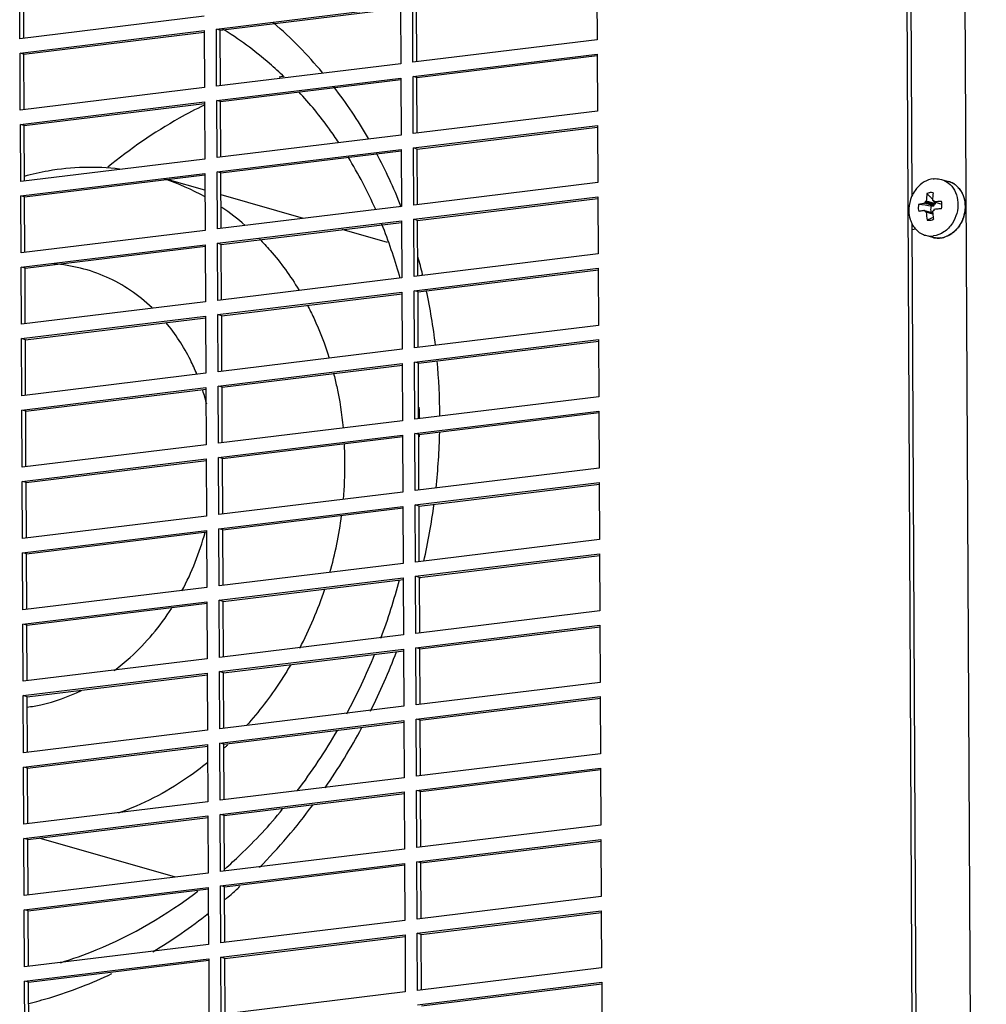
# Paper-space layout '45651_1_3' of a CAD drawing. Header units: millimetres. Extents: x -231 to 594, y 0 to 420.
# Tile 275 of 279: x 374 to 400, y 285 to 312. Entities that reach past the tile are written whole.
import ezdxf

# ---------------------------------------------------------------- set-up
doc = ezdxf.new("R2010")
doc.units = ezdxf.units.MM
doc.header["$LTSCALE"] = 32.67
doc.layers.get('0').update_dxf_attribs({"linetype": 'CONTINUOUS'})
doc.styles.get("Standard").update_dxf_attribs({"font": 'arial.ttf'})
doc.dimstyles.get("Standard").update_dxf_attribs({"dimtxt": 3.5, "dimasz": 2.5, "dimexe": 1, "dimexo": 0.0625, "dimtad": 1, "dimdsep": 46, "dimtxsty": 'STANDARD', "dimblk": '_FILLED', "dimblk1": '_FILLED', "dimblk2": '_FILLED', "dimcen": 0.09, "dimclrt": 5, "dimazin": 2, "dimtp": 0.01, "dimtm": 0.01, "dimtfac": 1, "dimtofl": 0, "dimtmove": 0, "dimatfit": 3, "dimldrblk": '_FILLED', "dimfxl": 1, "dimtolj": 1, "dimarcsym": 0})

# ---------------------------------------------------------------- blocks, each defined once
blk = doc.blocks.new('_FILLED')
at = {"color": 0, "linetype": 'BYBLOCK'}
blk.add_solid([(0, 0), (-1, 0.2), (-1, -0.2)], dxfattribs=at)

psp = doc.layouts.new('45651_1_3')

# ---------------------------------------------------------------- linework, layer by layer
at = {"color": 7, "linetype": 'CONTINUOUS'}
for p, q in [((399.465, 330.457), (399.817, 259.304)), ((397.873, 329.104), (398.1, 283.11)), ((373.549, 311.188), (373.541, 312.761)), ((389.422, 312.732), (389.43, 311.16)), ((378.953, 311.455), (384.019, 312.073)), ((384.019, 312.073), (384.027, 310.5)), ((384.364, 310.542), (384.356, 312.114)), ((378.614, 311.806), (373.549, 311.188)), ((378.961, 309.882), (378.953, 311.455)), ((379.061, 311.424), (378.953, 311.455)), ((373.551, 310.795), (378.616, 311.413)), ((378.616, 311.413), (378.624, 309.841)), ((389.43, 311.16), (384.364, 310.542)), ((373.558, 309.223), (373.551, 310.795)), ((373.658, 310.764), (373.551, 310.795)), ((384.366, 310.148), (389.431, 310.767)), ((389.431, 310.767), (389.439, 309.194)), ((384.027, 310.5), (378.961, 309.882)), ((378.963, 309.489), (384.028, 310.107)), ((384.028, 310.107), (384.036, 308.535)), ((384.374, 308.576), (384.366, 310.148)), ((384.473, 310.118), (384.366, 310.148)), ((378.624, 309.841), (373.558, 309.223)), ((373.56, 308.829), (378.626, 309.448)), ((378.626, 309.448), (378.633, 307.875)), ((378.971, 307.917), (378.963, 309.489)), ((379.07, 309.458), (378.963, 309.489)), ((389.439, 309.194), (384.374, 308.576)), ((373.568, 307.257), (373.56, 308.829)), ((373.667, 308.799), (373.56, 308.829)), ((384.376, 308.183), (389.441, 308.801)), ((389.441, 308.801), (389.449, 307.229)), ((384.036, 308.535), (378.971, 307.917)), ((378.973, 307.523), (384.038, 308.142)), ((384.038, 308.142), (384.046, 306.569)), ((384.384, 306.61), (384.376, 308.183)), ((384.483, 308.152), (384.376, 308.183)), ((378.633, 307.875), (373.568, 307.257)), ((373.57, 306.864), (378.635, 307.482)), ((378.635, 307.482), (378.643, 305.91)), ((378.981, 305.951), (378.973, 307.523)), ((379.08, 307.493), (378.973, 307.523)), ((378.638, 307.016), (377.603, 307.312)), ((389.449, 307.229), (384.384, 306.61)), ((398.907, 307.315), (399.103, 307.259)), ((373.578, 305.291), (373.57, 306.864)), ((373.677, 306.833), (373.57, 306.864)), ((381.35, 306.24), (379.083, 306.889)), ((384.386, 306.217), (389.451, 306.836)), ((389.451, 306.836), (389.459, 305.263)), ((384.046, 306.569), (378.981, 305.951)), ((384.008, 306.556), (384.005, 306.564)), ((384.035, 306.572), (384.031, 306.581)), ((398.696, 306.59), (398.444, 306.662)), ((398.457, 306.689), (398.709, 306.617)), ((398.458, 306.701), (398.707, 306.63)), ((398.469, 306.703), (398.72, 306.631)), ((398.49, 306.721), (398.742, 306.649)), ((398.678, 306.73), (398.678, 306.73)), ((398.685, 306.73), (398.696, 306.727)), ((398.685, 306.73), (398.697, 306.73)), ((398.696, 306.725), (398.685, 306.728)), ((398.71, 306.695), (398.921, 306.634)), ((398.445, 306.46), (398.668, 306.396)), ((398.459, 306.436), (398.669, 306.376)), ((398.67, 306.369), (398.477, 306.424)), ((398.67, 306.36), (398.491, 306.412)), ((378.983, 305.558), (384.048, 306.176)), ((384.048, 306.176), (384.056, 304.604)), ((384.393, 304.645), (384.386, 306.217)), ((384.493, 306.187), (384.386, 306.217)), ((398.678, 306.213), (398.686, 306.217)), ((378.643, 305.91), (373.578, 305.291)), ((383.662, 305.578), (382.42, 305.934)), ((398.466, 305.777), (398.662, 305.721)), ((373.58, 304.898), (378.645, 305.517)), ((378.645, 305.517), (378.653, 303.944)), ((378.99, 303.985), (378.983, 305.558)), ((379.09, 305.527), (378.983, 305.558)), ((389.459, 305.263), (384.393, 304.645)), ((373.587, 303.326), (373.58, 304.898)), ((373.687, 304.868), (373.58, 304.898)), ((384.395, 304.252), (389.461, 304.87)), ((384.61, 304.671), (384.606, 304.689)), ((384.634, 304.682), (384.629, 304.699)), ((389.461, 304.87), (389.468, 303.298)), ((384.056, 304.604), (378.99, 303.985)), ((378.992, 303.592), (384.058, 304.211)), ((384.058, 304.211), (384.065, 302.638)), ((384.403, 302.679), (384.395, 304.252)), ((384.503, 304.221), (384.395, 304.252)), ((378.653, 303.944), (373.587, 303.326)), ((379, 302.02), (378.992, 303.592)), ((379.1, 303.562), (378.992, 303.592)), ((373.589, 302.933), (378.655, 303.551)), ((378.655, 303.551), (378.662, 301.979)), ((389.468, 303.298), (384.403, 302.679)), ((373.597, 301.36), (373.589, 302.933)), ((373.697, 302.902), (373.589, 302.933)), ((384.405, 302.286), (389.47, 302.904)), ((389.47, 302.904), (389.478, 301.332)), ((384.065, 302.638), (379, 302.02)), ((379.002, 301.627), (384.067, 302.245)), ((384.067, 302.245), (384.075, 300.673)), ((384.413, 300.714), (384.405, 302.286)), ((384.512, 302.256), (384.405, 302.286)), ((378.662, 301.979), (373.597, 301.36)), ((373.599, 300.967), (378.664, 301.586)), ((378.664, 301.586), (378.672, 300.013)), ((379.01, 300.054), (379.002, 301.627)), ((379.109, 301.596), (379.002, 301.627)), ((389.478, 301.332), (384.413, 300.714)), ((373.607, 299.395), (373.599, 300.967)), ((373.706, 300.937), (373.599, 300.967)), ((384.415, 300.321), (389.48, 300.939)), ((389.48, 300.939), (389.488, 299.366)), ((384.075, 300.673), (379.01, 300.054)), ((385.103, 300.798), (385.104, 300.818)), ((385.104, 300.798), (385.104, 300.818)), ((379.012, 299.661), (384.077, 300.279)), ((384.077, 300.279), (384.085, 298.707)), ((384.423, 298.748), (384.415, 300.321)), ((384.522, 300.29), (384.415, 300.321)), ((378.672, 300.013), (373.607, 299.395)), ((373.609, 299.002), (378.674, 299.62)), ((378.674, 299.62), (378.682, 298.048)), ((379.02, 298.089), (379.012, 299.661)), ((379.119, 299.631), (379.012, 299.661)), ((389.488, 299.366), (384.423, 298.748)), ((373.617, 297.429), (373.609, 299.002)), ((373.716, 298.971), (373.609, 299.002)), ((384.424, 298.355), (389.49, 298.973)), ((389.49, 298.973), (389.498, 297.401)), ((384.085, 298.707), (379.02, 298.089)), ((379.021, 297.696), (384.087, 298.314)), ((384.087, 298.314), (384.095, 296.741)), ((384.432, 296.783), (384.424, 298.355)), ((384.532, 298.324), (384.424, 298.355)), ((378.682, 298.048), (373.617, 297.429)), ((373.619, 297.036), (378.684, 297.654)), ((378.684, 297.654), (378.692, 296.082)), ((379.029, 296.123), (379.021, 297.696)), ((379.129, 297.665), (379.021, 297.696)), ((389.498, 297.401), (384.432, 296.783)), ((373.626, 295.464), (373.619, 297.036)), ((373.726, 297.005), (373.619, 297.036)), ((384.434, 296.39), (389.499, 297.008)), ((389.499, 297.008), (389.507, 295.435)), ((384.095, 296.741), (379.029, 296.123)), ((379.031, 295.73), (384.096, 296.348)), ((384.096, 296.348), (384.104, 294.776)), ((384.442, 294.817), (384.434, 296.39)), ((384.541, 296.359), (384.434, 296.39)), ((378.692, 296.082), (373.626, 295.464)), ((379.039, 294.158), (379.031, 295.73)), ((379.138, 295.699), (379.031, 295.73)), ((373.628, 295.071), (378.694, 295.689)), ((378.694, 295.689), (378.701, 294.116)), ((389.507, 295.435), (384.442, 294.817)), ((373.636, 293.498), (373.628, 295.071)), ((373.735, 295.04), (373.628, 295.071)), ((384.444, 294.424), (389.509, 295.042)), ((389.509, 295.042), (389.517, 293.47)), ((384.104, 294.776), (379.039, 294.158)), ((379.041, 293.765), (384.106, 294.383)), ((384.106, 294.383), (384.114, 292.81)), ((384.452, 292.852), (384.444, 294.424)), ((384.551, 294.393), (384.444, 294.424)), ((378.701, 294.116), (373.636, 293.498)), ((373.638, 293.105), (378.703, 293.723)), ((378.703, 293.723), (378.711, 292.151)), ((379.049, 292.192), (379.041, 293.765)), ((379.148, 293.734), (379.041, 293.765)), ((389.517, 293.47), (384.452, 292.852)), ((373.646, 291.533), (373.638, 293.105)), ((373.745, 293.074), (373.638, 293.105)), ((384.454, 292.458), (389.519, 293.077)), ((389.519, 293.077), (389.527, 291.504)), ((384.114, 292.81), (379.049, 292.192)), ((379.051, 291.799), (384.116, 292.417)), ((384.116, 292.417), (384.124, 290.845)), ((384.461, 290.886), (384.454, 292.458)), ((384.561, 292.428), (384.454, 292.458)), ((378.711, 292.151), (373.646, 291.533)), ((373.648, 291.139), (378.713, 291.758)), ((378.713, 291.758), (378.721, 290.185)), ((379.058, 290.227), (379.051, 291.799)), ((379.158, 291.768), (379.051, 291.799)), ((389.527, 291.504), (384.461, 290.886)), ((373.655, 289.567), (373.648, 291.139)), ((373.755, 291.109), (373.648, 291.139)), ((384.463, 290.493), (389.529, 291.111)), ((389.529, 291.111), (389.536, 289.539)), ((384.124, 290.845), (379.058, 290.227)), ((379.06, 289.833), (384.126, 290.452)), ((384.126, 290.452), (384.133, 288.879)), ((384.471, 288.92), (384.463, 290.493)), ((384.571, 290.462), (384.463, 290.493)), ((378.721, 290.185), (373.655, 289.567)), ((373.657, 289.174), (378.723, 289.792)), ((378.723, 289.792), (378.73, 288.22)), ((379.068, 288.261), (379.06, 289.833)), ((379.168, 289.803), (379.06, 289.833)), ((389.536, 289.539), (384.471, 288.92)), ((373.665, 287.601), (373.657, 289.174)), ((373.765, 289.143), (373.657, 289.174)), ((377.827, 288.109), (374.08, 289.182)), ((384.473, 288.527), (389.538, 289.146)), ((389.538, 289.146), (389.546, 287.573)), ((384.133, 288.879), (379.068, 288.261)), ((379.07, 287.868), (384.135, 288.486)), ((384.135, 288.486), (384.143, 286.914)), ((384.481, 286.955), (384.473, 288.527)), ((384.58, 288.497), (384.473, 288.527)), ((378.73, 288.22), (373.665, 287.601)), ((379.078, 286.295), (379.07, 287.868)), ((379.177, 287.837), (379.07, 287.868)), ((373.667, 287.208), (378.732, 287.827)), ((378.732, 287.827), (378.74, 286.254)), ((389.546, 287.573), (384.481, 286.955)), ((373.675, 285.636), (373.667, 287.208)), ((373.774, 287.178), (373.667, 287.208)), ((384.483, 286.562), (389.548, 287.18)), ((389.548, 287.18), (389.556, 285.608)), ((384.143, 286.914), (379.078, 286.295)), ((379.08, 285.902), (384.145, 286.521)), ((384.145, 286.521), (384.153, 284.948)), ((384.491, 284.989), (384.483, 286.562)), ((384.59, 286.531), (384.483, 286.562)), ((378.74, 286.254), (373.675, 285.636)), ((373.677, 285.243), (378.742, 285.861)), ((378.742, 285.861), (378.75, 284.289)), ((379.088, 284.33), (379.08, 285.902)), ((379.187, 285.872), (379.08, 285.902)), ((389.556, 285.608), (384.491, 284.989)), ((373.685, 283.67), (373.677, 285.243)), ((373.784, 285.212), (373.677, 285.243)), ((384.492, 284.596), (389.558, 285.214)), ((389.558, 285.214), (389.566, 283.642)), ((384.153, 284.948), (379.088, 284.33))]:
    psp.add_line(p, q, dxfattribs=at)
at = {"color": 3, "linetype": 'CONTINUOUS'}
for p, q in [((397.98, 329.074), (398.09, 306.842)), ((373.656, 311.201), (373.648, 312.73)), ((379.061, 311.424), (384.024, 312.03)), ((384.471, 310.555), (384.464, 312.083)), ((373.658, 310.764), (378.621, 311.37)), ((379.068, 309.895), (379.061, 311.424)), ((373.665, 309.236), (373.658, 310.764)), ((384.473, 310.118), (389.437, 310.724)), ((384.481, 308.589), (384.473, 310.118)), ((379.07, 309.458), (384.034, 310.064)), ((373.667, 308.799), (378.631, 309.405)), ((379.078, 307.93), (379.07, 309.458)), ((373.675, 307.27), (373.667, 308.799)), ((384.483, 308.152), (389.446, 308.758)), ((379.08, 307.493), (384.043, 308.099)), ((384.491, 306.623), (384.483, 308.152)), ((373.677, 306.833), (378.64, 307.439)), ((379.088, 305.964), (379.08, 307.493)), ((373.685, 305.305), (373.677, 306.833)), ((384.493, 306.187), (389.456, 306.792)), ((379.09, 305.527), (384.053, 306.133)), ((384.5, 304.658), (384.493, 306.187)), ((398.093, 306.105), (398.207, 283.08)), ((398.203, 305.943), (398.094, 305.929)), ((379.097, 303.998), (379.09, 305.527)), ((373.687, 304.868), (378.65, 305.474)), ((373.694, 303.339), (373.687, 304.868)), ((384.503, 304.221), (389.466, 304.827)), ((379.1, 303.562), (384.063, 304.167)), ((384.51, 302.692), (384.503, 304.221)), ((373.697, 302.902), (378.66, 303.508)), ((379.107, 302.033), (379.1, 303.562)), ((373.704, 301.373), (373.697, 302.902)), ((384.512, 302.256), (389.476, 302.861)), ((384.52, 300.727), (384.512, 302.256)), ((379.109, 301.596), (384.073, 302.202)), ((373.706, 300.937), (378.67, 301.542)), ((379.117, 300.067), (379.109, 301.596)), ((373.714, 299.408), (373.706, 300.937)), ((384.522, 300.29), (389.485, 300.896)), ((379.119, 299.631), (384.082, 300.236)), ((384.529, 298.761), (384.522, 300.29)), ((373.716, 298.971), (378.679, 299.577)), ((379.127, 298.102), (379.119, 299.631)), ((373.724, 297.442), (373.716, 298.971)), ((384.532, 298.324), (389.495, 298.93)), ((379.129, 297.665), (384.092, 298.271)), ((384.539, 296.796), (384.532, 298.324)), ((379.136, 296.136), (379.129, 297.665)), ((373.726, 297.005), (378.689, 297.611)), ((373.733, 295.477), (373.726, 297.005)), ((384.541, 296.359), (389.505, 296.965)), ((379.138, 295.699), (384.102, 296.305)), ((384.549, 294.83), (384.541, 296.359)), ((373.735, 295.04), (378.699, 295.646)), ((379.146, 294.171), (379.138, 295.699)), ((373.743, 293.511), (373.735, 295.04)), ((384.551, 294.393), (389.514, 294.999)), ((384.559, 292.865), (384.551, 294.393)), ((379.148, 293.734), (384.111, 294.34)), ((373.745, 293.074), (378.708, 293.68)), ((379.156, 292.205), (379.148, 293.734)), ((373.753, 291.546), (373.745, 293.074)), ((384.561, 292.428), (389.524, 293.034)), ((379.158, 291.768), (384.121, 292.374)), ((384.568, 290.899), (384.561, 292.428)), ((373.755, 291.109), (378.718, 291.715)), ((379.165, 290.24), (379.158, 291.768)), ((373.762, 289.58), (373.755, 291.109)), ((384.571, 290.462), (389.534, 291.068)), ((379.168, 289.803), (384.131, 290.409)), ((384.578, 288.933), (384.571, 290.462)), ((379.175, 288.274), (379.168, 289.803)), ((373.765, 289.143), (378.728, 289.749)), ((373.772, 287.615), (373.765, 289.143)), ((384.58, 288.497), (389.544, 289.102)), ((379.177, 287.837), (384.141, 288.443)), ((384.588, 286.968), (384.58, 288.497)), ((373.774, 287.178), (378.738, 287.784)), ((379.185, 286.308), (379.177, 287.837)), ((373.782, 285.649), (373.774, 287.178)), ((384.59, 286.531), (389.553, 287.137)), ((384.597, 285.002), (384.59, 286.531)), ((379.187, 285.872), (384.15, 286.477)), ((373.784, 285.212), (378.747, 285.818)), ((379.195, 284.343), (379.187, 285.872)), ((373.792, 283.683), (373.784, 285.212)), ((384.6, 284.566), (389.563, 285.171))]:
    psp.add_line(p, q, dxfattribs=at)
at = {"color": 7, "linetype": 'CONTINUOUS'}
for centre, radius, start, end in [((372.81, 302.68), 11.813, 39.8768, 49.2034), ((383.552, 299.362), 11.141, 104.4133, 104.9437), ((371.927, 301.986), 12.937, 29.9393, 37.5159), ((371.895, 301.411), 12.517, 23.9091, 31.3998), ((370.908, 301.432), 14.097, 21.4207, 27.9341), ((375.483, 301.239), 6.423, 60.5403, 71.422), ((398.945, 306.71), 0.571, 59.3904, 73.9658), ((398.95, 306.725), 0.555, 63.8514, 74.0075), ((398.946, 306.717), 0.564, 59.1587, 63.8465), ((398.94, 306.708), 0.575, 54.2111, 59.1548), ((398.94, 306.702), 0.581, 58.9034, 59.3945), ((398.936, 306.695), 0.589, 53.1539, 58.8903), ((398.927, 306.69), 0.598, 45.9626, 54.1777), ((398.932, 306.689), 0.596, 52.917, 53.1634), ((398.919, 306.673), 0.616, 43.1101, 52.858), ((401.09, 306.592), 2.603, 172.6321, 177.1624), ((383.33, 291.529), 21.62, 45.0574, 45.41), ((389.591, 297.803), 12.757, 44.6556, 45.0545), ((401.215, 306.618), 2.554, 172.5883, 177.2062), ((398.886, 306.643), 0.661, 33.5365, 43.0813), ((404.892, 356.123), 49.928, 262.3933, 262.8058), ((401.204, 306.502), 2.753, 175.8453, 176.1102), ((399.234, 302.588), 4.186, 100.5385, 100.6837), ((398.332, 318.033), 11.449, 271.5354, 271.8227), ((401.432, 306.697), 2.735, 179.3041, 179.4183), ((401.44, 306.697), 2.743, 179.4183, 179.5677), ((398.424, 310.22), 3.601, 274.4955, 274.7105), ((397.284, 306.398), 1.442, 8.7188, 9.2647), ((399.364, 299.997), 6.729, 93.8673, 95.5773), ((395.248, 305.838), 3.587, 13.0649, 13.7038), ((398.514, 306.612), 0.409, 6.9082, 14.0072), ((398.496, 306.61), 0.427, 3.2925, 6.9322), ((375.295, 300.943), 6.774, 48.9326, 55.8063), ((401.435, 306.664), 2.985, 184.3836, 184.6325), ((398.963, 301.515), 4.934, 95.7362, 95.858), ((401.509, 306.587), 3.022, 183.3328, 187.4471), ((401.657, 306.607), 2.997, 183.3272, 184.0347), ((401.67, 306.608), 3.01, 184.0345, 184.554), ((401.69, 306.609), 3.03, 184.5557, 187.4439), ((399.471, 300.914), 5.592, 97.9417, 98.0615), ((401.649, 306.516), 2.951, 180.9764, 181.2293), ((399.337, 300.097), 6.425, 95.0574, 95.5875), ((399.391, 299.466), 7.059, 93.8961, 95.0438), ((370.769, 300.944), 13.736, 15.7378, 21.9529), ((398.62, 306.311), 0.556, 242.6891, 253.9994), ((398.758, 306.445), 0.76, 305.2645, 306.3057), ((398.746, 306.449), 0.766, 306.2818, 307.3976), ((398.815, 306.292), 0.592, 276.9591, 277.3891), ((398.818, 306.3), 0.601, 276.5166, 276.959), ((398.815, 306.323), 0.624, 277.0246, 286.908), ((398.812, 306.31), 0.611, 277.4283, 285.1024), ((369.662, 300.994), 15.419, 13.9018, 15.7679), ((370.421, 300.842), 14.099, 15.4402, 15.7531), ((368.876, 300.824), 16.223, 6.8291, 12.224), ((368.054, 300.737), 17.05, 0.2719, 5.3362), ((372.742, 299.636), 6.129, 17.7893, 18.0448), ((372.624, 299.599), 6.253, 14.1161, 17.778), ((368.549, 300.549), 15.998, 0.6253, 1.7708), ((367.374, 300.743), 17.73, 353.7622, 358.7613), ((368.304, 300.55), 16.243, 358.8662, 359.0909), ((372.083, 299.463), 10.41, 0.2804, 3.1872), ((371.803, 299.465), 10.69, 354.8427, 0.2655), ((366.983, 300.79), 18.124, 347.2937, 352.3343), ((371.46, 299.503), 11.035, 344.167, 352.5028), ((371.466, 299.499), 7.423, 331.7773, 345.1701), ((367.505, 300.634), 17.049, 339.5843, 345.2439), ((366.897, 300.808), 18.212, 345.6974, 345.8436), ((371.513, 299.479), 10.977, 332.5052, 341.6979), ((367.789, 300.52), 16.743, 331.7759, 337.9668), ((367.067, 300.739), 18.029, 333.4512, 339.1139), ((367.658, 300.424), 17.359, 325.3861, 331.8289), ((368.515, 300.103), 15.905, 322.7667, 329.9898), ((372.797, 298.527), 9.369, 312.9026, 313.2299), ((372.773, 298.553), 9.404, 313.23, 313.707), ((368.579, 299.741), 16.212, 315.4912, 323.4634), ((369.339, 298.969), 15.128, 310.6488, 311.465), ((369.237, 299.084), 15.282, 311.4657, 312.7089), ((369.953, 298.182), 14.129, 300.8766, 308.4394)]:
    psp.add_arc(centre, radius, start, end, dxfattribs=at)
for points, knots in [([(380.82, 310.137), (380.688, 310.264), (380.155, 310.752), (379.569, 311.183), (379.109, 311.464)], [0, 0, 0, 0, 0.253264, 1, 1, 1, 1]), ([(382.322, 308.333), (382.239, 308.458), (381.901, 308.943), (381.524, 309.402), (381.223, 309.726)], [0, 0, 0, 0, 0.253197, 1, 1, 1, 1]), ([(378.616, 309.357), (378.383, 309.245), (377.449, 308.757), (376.577, 308.153), (375.966, 307.648)], [0, 0, 0, 0, 0.246012, 1, 1, 1, 1]), ([(373.671, 307.408), (373.887, 307.467), (374.744, 307.661), (375.639, 307.689), (376.289, 307.608)], [0, 0, 0, 0, 0.254748, 1, 1, 1, 1]), ([(398.683, 307.332), (398.596, 307.322), (398.42, 307.258), (398.281, 307.135), (398.221, 307.063)], [0, 0, 0, 0, 0.482801, 1, 1, 1, 1]), ([(398.683, 307.332), (398.702, 307.334), (398.777, 307.34), (398.853, 307.33), (398.907, 307.315)], [0, 0, 0, 0, 0.25328, 1, 1, 1, 1]), ([(398.907, 307.315), (398.929, 307.309), (399.017, 307.278), (399.096, 307.224), (399.146, 307.175)], [0, 0, 0, 0, 0.248042, 1, 1, 1, 1]), ([(399.146, 307.175), (399.21, 307.114), (399.315, 306.956), (399.355, 306.772), (399.36, 306.678)], [0, 0, 0, 0, 0.483094, 1, 1, 1, 1]), ([(399.342, 307.119), (399.352, 307.109), (399.393, 307.067), (399.428, 307.019), (399.451, 306.981)], [0, 0, 0, 0, 0.246191, 1, 1, 1, 1]), ([(398.221, 307.063), (398.208, 307.046), (398.156, 306.978), (398.114, 306.902), (398.088, 306.842)], [0, 0, 0, 0, 0.247195, 1, 1, 1, 1]), ([(398.595, 306.951), (398.588, 306.95), (398.558, 306.945), (398.529, 306.936), (398.508, 306.926)], [0, 0, 0, 0, 0.246247, 1, 1, 1, 1]), ([(399.437, 307.008), (399.495, 306.921), (399.553, 306.766), (399.569, 306.551), (399.546, 306.328), (399.445, 306.065), (399.294, 305.896), (399.207, 305.832)], [0, 0, 0, 0, 0.240238, 0.366561, 0.495225, 0.752272, 1, 1, 1, 1]), ([(399.451, 306.981), (399.502, 306.894), (399.552, 306.743), (399.562, 306.534), (399.536, 306.32), (399.437, 306.067), (399.294, 305.904), (399.211, 305.841)], [0, 0, 0, 0, 0.240441, 0.366927, 0.495686, 0.752718, 1, 1, 1, 1]), ([(398.283, 306.634), (398.279, 306.618), (398.267, 306.551), (398.271, 306.481), (398.284, 306.432)], [0, 0, 0, 0, 0.255297, 1, 1, 1, 1]), ([(398.283, 306.634), (398.295, 306.637), (398.349, 306.647), (398.403, 306.656), (398.444, 306.662)], [0, 0, 0, 0, 0.239106, 1, 1, 1, 1]), ([(398.469, 306.703), (398.471, 306.704), (398.48, 306.707), (398.487, 306.715), (398.49, 306.721)], [0, 0, 0, 0, 0.230622, 1, 1, 1, 1]), ([(398.632, 306.406), (398.627, 306.42), (398.613, 306.48), (398.622, 306.545), (398.639, 306.588)], [0, 0, 0, 0, 0.244087, 1, 1, 1, 1]), ([(398.696, 306.59), (398.701, 306.592), (398.708, 306.601), (398.71, 306.612), (398.709, 306.617)], [0, 0, 0, 0, 0.498694, 1, 1, 1, 1]), ([(398.697, 306.718), (398.697, 306.713), (398.699, 306.703), (398.706, 306.697), (398.71, 306.695)], [0, 0, 0, 0, 0.516224, 1, 1, 1, 1]), ([(398.742, 306.649), (398.741, 306.644), (398.735, 306.635), (398.725, 306.632), (398.72, 306.631)], [0, 0, 0, 0, 0.496453, 1, 1, 1, 1]), ([(399.36, 306.678), (399.366, 306.578), (399.345, 306.377), (399.264, 306.192), (399.209, 306.108)], [0, 0, 0, 0, 0.499319, 1, 1, 1, 1]), ([(398.012, 306.513), (398.011, 306.488), (398.01, 306.391), (398.025, 306.294), (398.045, 306.225)], [0, 0, 0, 0, 0.25485, 1, 1, 1, 1]), ([(398.445, 306.46), (398.431, 306.458), (398.377, 306.449), (398.323, 306.44), (398.284, 306.432)], [0, 0, 0, 0, 0.260651, 1, 1, 1, 1]), ([(398.459, 306.436), (398.458, 306.439), (398.457, 306.448), (398.451, 306.457), (398.445, 306.46)], [0, 0, 0, 0, 0.275265, 1, 1, 1, 1]), ([(398.687, 306.451), (398.68, 306.45), (398.671, 306.444), (398.666, 306.435), (398.665, 306.433)], [0, 0, 0, 0, 0.734374, 1, 1, 1, 1]), ([(398.045, 306.225), (398.049, 306.214), (398.062, 306.173), (398.078, 306.133), (398.092, 306.104)], [0, 0, 0, 0, 0.253041, 1, 1, 1, 1]), ([(398.092, 306.104), (398.099, 306.089), (398.13, 306.031), (398.169, 305.977), (398.203, 305.941)], [0, 0, 0, 0, 0.255156, 1, 1, 1, 1]), ([(398.599, 306.192), (398.619, 306.195), (398.646, 306.201), (398.671, 306.211), (398.678, 306.213)], [0, 0, 0, 0, 0.745856, 1, 1, 1, 1]), ([(399.209, 306.108), (399.149, 306.015), (398.999, 305.855), (398.792, 305.772), (398.69, 305.76)], [0, 0, 0, 0, 0.519665, 1, 1, 1, 1]), ([(398.203, 305.941), (398.214, 305.929), (398.263, 305.881), (398.319, 305.841), (398.365, 305.817)], [0, 0, 0, 0, 0.254295, 1, 1, 1, 1]), ([(398.466, 305.777), (398.52, 305.761), (398.597, 305.752), (398.672, 305.757), (398.69, 305.76)], [0, 0, 0, 0, 0.74672, 1, 1, 1, 1]), ([(399.199, 305.832), (399.182, 305.819), (399.111, 305.771), (399.032, 305.737), (398.971, 305.72)], [0, 0, 0, 0, 0.256785, 1, 1, 1, 1]), ([(399.196, 305.824), (399.181, 305.813), (399.118, 305.773), (399.049, 305.742), (398.996, 305.726)], [0, 0, 0, 0, 0.255192, 1, 1, 1, 1]), ([(380.138, 305.679), (380.241, 305.575), (380.644, 305.14), (380.993, 304.656), (381.223, 304.273)], [0, 0, 0, 0, 0.246603, 1, 1, 1, 1]), ([(398.886, 305.703), (398.868, 305.701), (398.793, 305.695), (398.716, 305.705), (398.662, 305.721)], [0, 0, 0, 0, 0.252787, 1, 1, 1, 1]), ([(398.662, 305.721), (398.716, 305.705), (398.793, 305.696), (398.868, 305.701), (398.886, 305.704)], [0, 0, 0, 0, 0.74672, 1, 1, 1, 1]), ([(377.182, 303.784), (376.816, 304.131), (375.97, 304.707), (374.975, 304.954), (374.48, 304.989)], [0, 0, 0, 0, 0.503691, 1, 1, 1, 1]), ([(381.459, 303.852), (381.519, 303.738), (381.752, 303.267), (381.941, 302.775), (382.058, 302.397)], [0, 0, 0, 0, 0.246964, 1, 1, 1, 1]), ([(378.414, 301.957), (378.361, 302.088), (378.132, 302.593), (377.827, 303.064), (377.562, 303.38)], [0, 0, 0, 0, 0.255619, 1, 1, 1, 1]), ([(382.177, 301.98), (382.209, 301.858), (382.327, 301.363), (382.406, 300.858), (382.443, 300.477)], [0, 0, 0, 0, 0.247595, 1, 1, 1, 1]), ([(376.137, 293.792), (376.291, 293.906), (376.897, 294.404), (377.407, 295.015), (377.727, 295.513)], [0, 0, 0, 0, 0.244725, 1, 1, 1, 1]), ([(380.99, 293.94), (380.902, 293.791), (380.541, 293.208), (380.122, 292.66), (379.779, 292.279)], [0, 0, 0, 0, 0.25266, 1, 1, 1, 1]), ([(373.747, 292.788), (373.874, 292.805), (374.387, 292.897), (374.885, 293.074), (375.239, 293.245)], [0, 0, 0, 0, 0.245902, 1, 1, 1, 1]), ([(378.719, 291.267), (378.53, 291.114), (377.772, 290.546), (376.917, 290.104), (376.252, 289.872)], [0, 0, 0, 0, 0.256456, 1, 1, 1, 1]), ([(379.192, 288.336), (379.333, 288.461), (379.893, 288.975), (380.413, 289.534), (380.778, 289.975)], [0, 0, 0, 0, 0.247108, 1, 1, 1, 1]), ([(374.661, 285.753), (374.993, 285.854), (376.338, 286.335), (377.588, 287.069), (378.446, 287.724)], [0, 0, 0, 0, 0.243145, 1, 1, 1, 1]), ([(373.79, 284.628), (373.984, 284.677), (374.766, 284.895), (375.526, 285.191), (376.078, 285.453)], [0, 0, 0, 0, 0.247154, 1, 1, 1, 1])]:
    psp.add_open_spline(points, degree=3, knots=knots, dxfattribs=at)
for points in [[(398.088, 306.842), (398.044, 306.739), (398.018, 306.626), (398.012, 306.513)], [(398.682, 306.948), (398.654, 306.953), (398.624, 306.954), (398.595, 306.951)], [(398.444, 306.662), (398.452, 306.668), (398.457, 306.679), (398.457, 306.689)], [(398.664, 306.743), (398.666, 306.737), (398.672, 306.732), (398.678, 306.73)], [(398.678, 306.73), (398.68, 306.73), (398.683, 306.73), (398.685, 306.73)], [(398.911, 306.509), (398.921, 306.55), (398.924, 306.592), (398.922, 306.634)], [(398.477, 306.424), (398.475, 306.424), (398.473, 306.425), (398.47, 306.424)], [(398.491, 306.412), (398.489, 306.417), (398.483, 306.422), (398.477, 306.424)], [(398.711, 306.492), (398.703, 306.486), (398.698, 306.475), (398.698, 306.466)], [(398.68, 306.268), (398.624, 306.243), (398.568, 306.219), (398.512, 306.196)], [(398.512, 306.196), (398.54, 306.19), (398.57, 306.189), (398.599, 306.192)]]:
    psp.add_open_spline(points, degree=3, dxfattribs=at)

# ---------------------------------------------------------------- leaders
at = {"color": 2, "linetype": 'CONTINUOUS'}
psp.add_leader([(398.871, 280.181), (457.416, 293.948), (461.416, 293.948)], dimstyle='STANDARD', override={"dimtad": 0}, dxfattribs=at)

doc.saveas('drawing.dxf')
